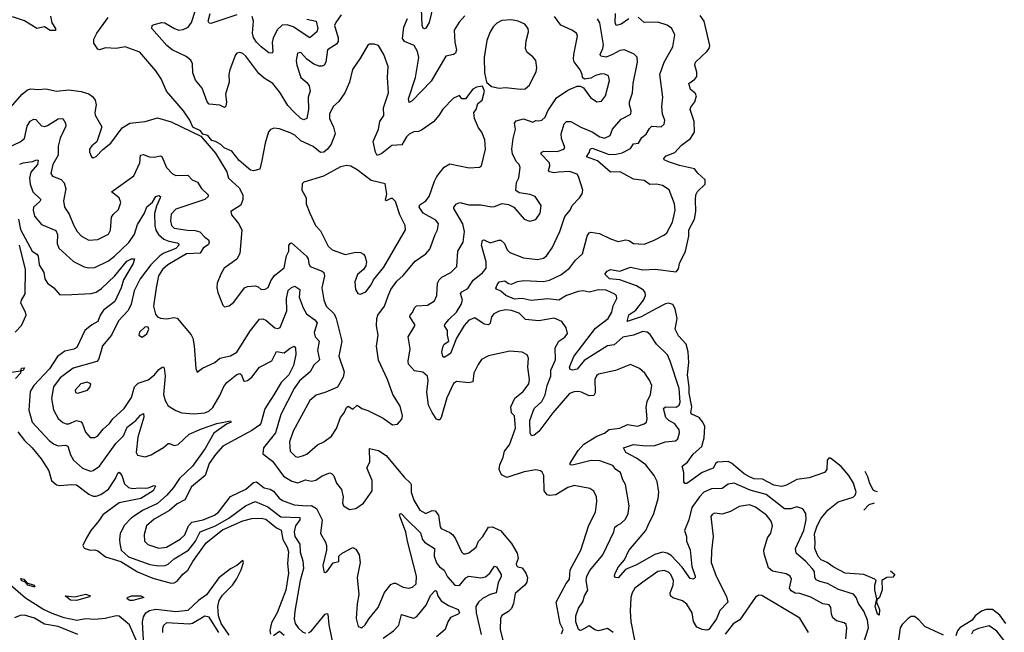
# Model space of a CAD drawing. Extents: x 1771496 to 1971148, y 471553 to 643630.
# Tile 601 of 656: x 1897163 to 1903614, y 607956 to 611974. Entities that reach past the tile are written whole.
import ezdxf

# ---------------------------------------------------------------- set-up
doc = ezdxf.new("R2010")
doc.units = 0

msp = doc.modelspace()

# ---------------------------------------------------------------- linework, layer by layer
at = {"layer": '0CON10XD'}
for points in [[(1899872.1, 612065), (1899846.3, 611955), (1899825, 611918.8), (1899815, 611913.8), (1899807.3, 611917.3), (1899799.5, 611935), (1899791, 612155)], [(1897365, 611996.2), (1897373.6, 611953.6), (1897397.5, 611915), (1897398.3, 611901.7), (1897363, 611903), (1897325, 611927.5), (1897275, 611916), (1897195, 611965.9), (1897115, 611993.3)], [(1898985, 609105.5), (1899015, 609112.9), (1899045, 609125.5), (1899114.8, 609185.2), (1899155.2, 609204.8), (1899206.5, 609243.5), (1899238, 609292), (1899264.5, 609365), (1899290, 609395), (1899305, 609430), (1899315, 609438.8), (1899345, 609420), (1899375, 609446.2), (1899404.4, 609424.4), (1899445, 609410.8), (1899545, 609361.4), (1899605, 609317.5), (1899638.3, 609321.7), (1899666.7, 609355), (1899672, 609375), (1899655, 609440), (1899607.5, 609515), (1899572.1, 609615), (1899515, 609741.2), (1899501.8, 609831.8), (1899511.8, 609905), (1899501.8, 609965), (1899503.6, 610015), (1899510.5, 610035), (1899554.2, 610095.8), (1899576.8, 610163.2), (1899595.5, 610205), (1899635, 610259.5), (1899675, 610295.8), (1899755, 610390.8), (1899825, 610437.5), (1899850.8, 610469.2), (1899884.6, 610565), (1899901.1, 610595), (1899907.5, 610635), (1899889.5, 610659.5), (1899806.4, 610705), (1899780.4, 610745), (1899785, 610758.6), (1899823.1, 610785), (1899846.9, 610813.1), (1899880, 610915), (1899896.5, 610945), (1899943.4, 611006.6), (1899982.3, 611027.7), (1900107.7, 611002.3), (1900175, 611006.2), (1900188, 611015), (1900214.1, 611125), (1900210.4, 611185), (1900191.8, 611235), (1900168.2, 611265), (1900141.9, 611325), (1900138.9, 611365), (1900154.7, 611385.3), (1900165, 611423.3), (1900193.6, 611445), (1900208.7, 611505), (1900195, 611538), (1900155, 611531.2), (1900132.8, 611517.2), (1900085, 611454), (1900060, 611455), (1900045, 611476.7), (1900005, 611459.2), (1899935, 611385.8), (1899910, 611345), (1899875.3, 611304.7), (1899795, 611248.6), (1899775, 611240), (1899745, 611237.5), (1899715, 611222.5), (1899696.9, 611205), (1899667.1, 611152.9), (1899600.8, 611149.2), (1899535, 611097.1), (1899505, 611084), (1899493.8, 611103.8), (1899478.5, 611175), (1899514.6, 611255), (1899521.8, 611305), (1899548.8, 611345), (1899546.5, 611395), (1899580, 611495), (1899572.9, 611595), (1899576.2, 611666.2), (1899549.5, 611745), (1899515, 611803.8), (1899485, 611813.8), (1899455, 611813.3), (1899445, 611806.7), (1899396.7, 611723.3), (1899342.6, 611647.4), (1899323.3, 611565), (1899292.5, 611495), (1899253.7, 611436.3), (1899216.2, 611403.8), (1899192.5, 611355), (1899192.2, 611325), (1899218.9, 611268.9), (1899229.3, 611225), (1899203.2, 611156.8), (1899180.4, 611125), (1899155, 611105.4), (1899135, 611102.5), (1899085, 611142.1), (1899005, 611178.2), (1898965, 611215.5), (1898935, 611232.5), (1898865, 611257.5), (1898828, 611262), (1898805.9, 611254.1), (1898792.7, 611237.3), (1898770.5, 611165), (1898750.6, 611050.6), (1898737.4, 610992.6), (1898695, 610982.2), (1898675, 610986.9), (1898600.9, 611050.9), (1898551.9, 611111.9), (1898503.6, 611133.6), (1898481.2, 611155), (1898446.7, 611175), (1898422.1, 611182.1), (1898395, 611214), (1898363, 611223), (1898347.5, 611245), (1898298, 611268), (1898278.6, 611315), (1898236.5, 611375), (1898125.6, 611505), (1898090.8, 611585), (1898055, 611637.5), (1897950, 611760), (1897855, 611796.4), (1897795, 611784.3), (1897725, 611788.1), (1897685, 611775.8), (1897675, 611780.8), (1897649.1, 611819.1), (1897648.6, 611845), (1897669.4, 611885), (1897741.7, 611988.3)], [(1899270.4, 612005), (1899233.5, 611955), (1899226.7, 611935), (1899250, 611855), (1899250.5, 611829.5), (1899237.8, 611812.2), (1899180, 611775), (1899169.6, 611695), (1899158.6, 611675), (1899145, 611668.5), (1899125, 611669.1), (1899091.2, 611681.2), (1899044.6, 611714.6), (1899005, 611759.4), (1898983.1, 611755), (1898974.5, 611705), (1898977.8, 611675), (1899005.8, 611595), (1899045, 611562.5), (1899060.6, 611540.6), (1899065.4, 611505.4), (1899054.1, 611465), (1899055.9, 611385), (1899044.6, 611325.4), (1899025, 611316.5), (1899005, 611324.6), (1898958.9, 611368.9), (1898920.7, 611410.7), (1898870.7, 611495), (1898821.5, 611555), (1898765, 611590.4), (1898730.2, 611620.2), (1898644.2, 611735), (1898625, 611751.4), (1898605, 611758.9), (1898586.7, 611755), (1898576.8, 611743.2), (1898539.4, 611645), (1898532.9, 611615), (1898536, 611565), (1898511.9, 611485), (1898518.1, 611435), (1898512.7, 611407.3), (1898505, 611398.8), (1898473.8, 611413.8), (1898405, 611419.1), (1898390.5, 611435), (1898357.8, 611525), (1898315, 611576.7), (1898296.7, 611625), (1898295.6, 611685), (1898285, 611707.5), (1898253, 611733), (1898161.9, 611775), (1898126.5, 611805), (1898029.2, 611915), (1898030, 611935), (1898045, 611942), (1898095, 611954.3), (1898115, 611953.3), (1898178.1, 611915), (1898205, 611906), (1898235, 611908.5), (1898266.5, 611923.5), (1898288.7, 611955), (1898314.6, 612035)], [(1898585, 612004.7), (1898415, 611949.4), (1898405, 611951.4), (1898398.8, 611965), (1898411.2, 612015)], [(1899045, 611976.6), (1899105, 611964.4), (1899115.6, 611915), (1899110.4, 611895), (1899065, 611853.6), (1898955, 611926.4), (1898915, 611940.4), (1898882.7, 611937.3), (1898851.1, 611908.9), (1898823.3, 611855), (1898817.5, 611825), (1898822, 611765), (1898816.7, 611755), (1898795, 611755.8), (1898745, 611796.7), (1898715.3, 611825.3), (1898695, 611856.2), (1898687.7, 611885), (1898694.1, 611965), (1898686.2, 611995)], [(1900080.4, 611999.6), (1900041.7, 611958.3), (1900010, 611905), (1900014.2, 611825.8), (1900025.5, 611775), (1900019.2, 611755), (1900005, 611745.6), (1899955, 611734.2), (1899860.1, 611569.9), (1899735, 611441.1), (1899715, 611430.8), (1899710, 611455), (1899755.4, 611595), (1899777.2, 611725), (1899768.9, 611765), (1899746.9, 611805), (1899685, 611830.7), (1899671, 611851), (1899679.2, 611925), (1899705, 611980.8)], [(1900713.1, 607946.9), (1900724.5, 607975), (1900703.2, 608015), (1900678.2, 608155), (1900742.8, 608277.2), (1900765.3, 608305), (1900770.8, 608365), (1900840, 608495), (1900891.9, 608658.1), (1900935.6, 608745), (1900944.5, 608815), (1900942.5, 608845), (1900925, 608880.8), (1900899.1, 608899.1), (1900795, 608918.8), (1900755, 608906.5), (1900675, 608857.8), (1900635, 608853.3), (1900618.8, 608858.8), (1900600, 608885), (1900597.5, 608985), (1900586.8, 609006.8), (1900575, 609016.2), (1900545, 609022), (1900468.1, 609008.1), (1900355, 608972.5), (1900319.8, 608989.8), (1900305.4, 609025), (1900308.8, 609055), (1900330.7, 609105), (1900338.8, 609145), (1900372.7, 609185), (1900411.2, 609295), (1900405.5, 609375), (1900384.6, 609395), (1900381.5, 609435), (1900407.4, 609492.6), (1900462.9, 609535), (1900500, 609585), (1900502.7, 609615), (1900491.9, 609695), (1900495.7, 609755), (1900488, 609775), (1900454.3, 609794.3), (1900375, 609800.5), (1900235, 609768.9), (1900189.2, 609745), (1900167.8, 609712.2), (1900138.5, 609655), (1900131.2, 609598.8), (1900105, 609591.9), (1900025, 609600), (1900005, 609588.1), (1899962, 609495), (1899924.3, 609365), (1899915, 609350), (1899905, 609348.6), (1899894.3, 609355), (1899865, 609397.5), (1899841.1, 609445), (1899831.5, 609531.5), (1899838.5, 609608.5), (1899834.5, 609635), (1899805, 609662.2), (1899750, 609670), (1899711.2, 609715), (1899707.9, 609735), (1899720.9, 609815), (1899708.1, 609895), (1899752.5, 609965), (1899752.5, 609975), (1899718.9, 610025), (1899721.4, 610035), (1899736.6, 610053.4), (1899750, 610085), (1899763.4, 610096.6), (1899835, 610102.5), (1899880.3, 610129.7), (1899895.4, 610164.6), (1899900.4, 610245), (1899911.5, 610268.5), (1899928.6, 610285), (1899988, 610315), (1900026.9, 610355), (1900033.6, 610455), (1900067.9, 610515), (1900076.4, 610585), (1900067.5, 610635), (1900007.1, 610735), (1900008, 610745), (1900025, 610766.2), (1900046, 610774), (1900105, 610760), (1900185, 610758.9), (1900255, 610746.9), (1900275, 610748.6), (1900325, 610767.5), (1900365, 610762), (1900400, 610745), (1900468, 610665), (1900505, 610653.1), (1900545, 610663.3), (1900573.5, 610705), (1900578.9, 610755), (1900541.2, 610815), (1900508.3, 610828.3), (1900435, 610838), (1900413.1, 610853.1), (1900417.3, 610905), (1900433, 610937), (1900441.9, 611005), (1900435, 611023.8), (1900415, 611043.8), (1900391.3, 611095), (1900388.2, 611125), (1900396.1, 611195), (1900411.1, 611255), (1900404.2, 611295), (1900415, 611310.8), (1900465, 611323.6), (1900525, 611302), (1900545, 611313.3), (1900565, 611310), (1900584.2, 611315.8), (1900605, 611334), (1900623, 611377), (1900679.3, 611460.7), (1900755, 611511.5), (1900815, 611538.6), (1900835, 611538), (1900857.8, 611527.8), (1900903.3, 611463.3), (1900945, 611434.3), (1900975, 611439.4), (1901001.2, 611475), (1901027.5, 611575), (1901020, 611605), (1900996.7, 611616.7), (1900975, 611617.9), (1900935, 611607.5), (1900905, 611590), (1900864.2, 611584.2), (1900851.2, 611595), (1900849.2, 611615), (1900835, 611645.8), (1900796.5, 611696.5), (1900791.1, 611715), (1900793.3, 611745), (1900818, 611865), (1900811.2, 611885), (1900780, 611905), (1900708.5, 611938.5), (1900667.1, 611995)], [(1900822, 610192), (1900745, 610164.7), (1900694.8, 610135.2), (1900623, 610143), (1900515, 610131.8), (1900455, 610145.7), (1900405, 610140.8), (1900348.1, 610165), (1900315, 610194.3), (1900287, 610207), (1900283.3, 610213.3), (1900290.5, 610235), (1900303.8, 610255), (1900341.4, 610261.4), (1900365, 610244.5), (1900385, 610240), (1900425, 610256.2), (1900466.7, 610263.3), (1900595, 610257.8), (1900635, 610265.8), (1900709.1, 610300.9), (1900764.7, 610345.3), (1900805, 610397.1), (1900851.4, 610438.6), (1900881.5, 610555), (1900894.7, 610575.3), (1900905, 610580.5), (1900961.7, 610571.7), (1901035, 610536.4), (1901085, 610520), (1901135, 610529.2), (1901153.4, 610526.6), (1901185, 610506.2), (1901255, 610502.5), (1901315.4, 610524.6), (1901388.2, 610561.8), (1901402.9, 610575), (1901440, 610645), (1901458.8, 610725), (1901453.6, 610765), (1901418.9, 610858.9), (1901375, 610885.7), (1901334.6, 610894.6), (1901292.7, 610892.7), (1901255, 610919.1), (1901185, 610927.9), (1901097.5, 610975), (1901035, 610974.7), (1900948.5, 611048.5), (1900876, 611075), (1900896.2, 611105), (1900901.4, 611125), (1900915, 611130.4), (1901025, 611090), (1901071.3, 611091.3), (1901109.6, 611100.4), (1901165, 611128.2), (1901185, 611159.5), (1901216.5, 611163.5), (1901238.7, 611201.3), (1901266.7, 611223.3), (1901289, 611261), (1901305, 611275.5), (1901365, 611271.4), (1901385, 611287.5), (1901389.4, 611315), (1901374.6, 611354.6), (1901370.4, 611405), (1901377.3, 611465), (1901357.5, 611615), (1901386.5, 611695), (1901442.2, 611795), (1901455.6, 611875), (1901435.7, 611915), (1901405, 611936.9), (1901345, 611958.2), (1901255.3, 611955.3), (1901215, 611989.5)], [(1902869.7, 608359.9), (1902896, 608335), (1902885, 608318.6), (1902845, 608315.6), (1902811.2, 608295), (1902814.6, 608235.4), (1902796.7, 608185), (1902780, 608170), (1902777.5, 608155), (1902797.5, 608105), (1902795, 608068.8), (1902783.8, 608075), (1902767.8, 608125), (1902780, 608175), (1902765.4, 608235.4), (1902765.4, 608264.6), (1902774, 608295), (1902765.8, 608305), (1902695, 608336.2), (1902572.5, 608345), (1902493.8, 608385), (1902454.2, 608415), (1902415, 608432), (1902395, 608453.3), (1902372.7, 608505), (1902374, 608545), (1902371.7, 608601.7), (1902388.2, 608655), (1902415, 608704.3), (1902459.6, 608760.4), (1902525, 608811.7), (1902625, 608842.1), (1902637.9, 608855), (1902644.1, 608875), (1902627.3, 608935), (1902595, 608983.8), (1902545, 609043.8), (1902475, 609097.5), (1902465, 609097.5), (1902453.3, 609085), (1902452, 609025), (1902436.2, 609005), (1902335, 608970), (1902255, 608957.9), (1902187.9, 608922.1), (1902155, 608912.7), (1902105, 608921.3), (1902029.6, 608959.6), (1901975, 608962.4), (1901945.5, 608975), (1901910.3, 608995), (1901827.1, 609065), (1901805, 609076.4), (1901735, 609072.2), (1901724.7, 609065.2), (1901706.9, 609033.1), (1901635, 609004.7), (1901535, 608931.9), (1901521.9, 608931.9), (1901513.6, 608943.6), (1901514.6, 609004.6), (1901502.9, 609045), (1901538.7, 609071.3), (1901575.3, 609125), (1901633.2, 609175), (1901647.3, 609232.7), (1901651.1, 609305), (1901638.2, 609335), (1901615, 609364.7), (1901566, 609386), (1901560, 609395), (1901565.9, 609435), (1901549.1, 609525), (1901550.2, 609565), (1901537.5, 609645), (1901546.5, 609725), (1901543.4, 609795), (1901529.4, 609845), (1901480.7, 609900.7), (1901458.2, 609945), (1901470.8, 610015), (1901458.5, 610078.5), (1901441.9, 610105), (1901415, 610113.9), (1901395, 610110.9), (1901332, 610078), (1901235, 610024.7), (1901143.8, 609995), (1901155, 610039.1), (1901200.8, 610069.2), (1901249.7, 610135), (1901263.3, 610165), (1901260.9, 610185), (1901249.4, 610199.4), (1901205, 610229.3), (1901095, 610268.6), (1901028, 610275), (1900996.7, 610305), (1901012.5, 610325), (1901033.5, 610336.5), (1901095, 610325.4), (1901165, 610351.8), (1901246.1, 610333.9), (1901326.7, 610336.7), (1901465, 610320), (1901479.5, 610340.5), (1901486.9, 610375), (1901525.9, 610455), (1901548.3, 610555), (1901547.4, 610595), (1901584.2, 610665), (1901594.1, 610715.9), (1901590, 610795), (1901594, 610825), (1901603.9, 610846.1), (1901655, 610894.3), (1901655, 610923.8), (1901606.8, 610966.8), (1901585, 610996.2), (1901486.8, 611016.8), (1901415, 611041.9), (1901386.7, 611055), (1901383.9, 611063.9), (1901399.2, 611080.9), (1901455, 611102.8), (1901499.2, 611150.8), (1901559.1, 611195), (1901584.6, 611235), (1901582.2, 611305), (1901555.4, 611385), (1901560.1, 611399.9), (1901587.5, 611435), (1901596.9, 611475), (1901587.1, 611495), (1901557.5, 611515), (1901547.5, 611555), (1901586.8, 611583.2), (1901599.2, 611600.8), (1901600.2, 611630.2), (1901586, 611675), (1901590, 611695), (1901665.6, 611764.4), (1901680, 611785), (1901684.7, 611805), (1901648.2, 611965), (1901621.3, 612001.3)], [(1901155, 611979.4), (1901105, 611944.7), (1901072, 611935), (1901064.7, 611954.7), (1901067.2, 612015)], [(1901259.5, 609655), (1901225, 609686.7), (1901165, 609711.9), (1901067, 609673), (1900955, 609649.4), (1900941.7, 609638.3), (1900930.5, 609615), (1900933.8, 609526.2), (1900925, 609508.6), (1900895, 609506.4), (1900845, 609531.8), (1900825, 609535.3), (1900795, 609533.8), (1900765, 609522.7), (1900657.2, 609395), (1900565, 609272.2), (1900535, 609248.6), (1900515.8, 609245.8), (1900506.9, 609265), (1900505.5, 609345), (1900533.6, 609425), (1900585, 609470.7), (1900605.4, 609514.6), (1900619.4, 609575), (1900643.4, 609635), (1900643.8, 609675), (1900673.8, 609743.8), (1900670.8, 609820.8), (1900694.5, 609865), (1900735, 609891.9), (1900752.2, 609915), (1900743.1, 609953.1), (1900715.5, 609995.5), (1900665, 610015.5), (1900565, 609999.4), (1900478.2, 610008.2), (1900435, 610048.2), (1900385, 610067.3), (1900348.8, 610071.2), (1900305, 610061.6), (1900268.9, 610045), (1900255.3, 610024.7), (1900246.2, 609983.8), (1900235, 609973.6), (1900206.6, 609976.6), (1900145, 610018.7), (1900105, 610004.2), (1900075, 609967.5), (1900024.4, 609885), (1899986.4, 609783.6), (1899945, 609759.4), (1899935, 609764), (1899929.6, 609795), (1899938.3, 609831.7), (1899945, 609846.9), (1899974.4, 609865.6), (1899965.3, 609905), (1899965.7, 609935.7), (1899947.3, 609965), (1899949.2, 609975), (1899975, 610007.9), (1900025.5, 610055), (1900054.7, 610105), (1900064, 610135), (1900052, 610178), (1900060.9, 610189.1), (1900099.2, 610210.8), (1900135, 610265.4), (1900196.3, 610313.6), (1900219.1, 610345), (1900220.4, 610385), (1900188.2, 610495), (1900195, 610527.5), (1900205, 610529.2), (1900245, 610510), (1900301.9, 610528.1), (1900315, 610527.1), (1900339.2, 610505), (1900356.5, 610465), (1900375, 610446.4), (1900465, 610412.9), (1900555, 610401.1), (1900595, 610409.4), (1900615.5, 610424.5), (1900651.4, 610478.6), (1900701.2, 610585), (1900735, 610682), (1900769.1, 610725), (1900783.3, 610755), (1900831.4, 610805), (1900847.6, 610832.4), (1900852.9, 610855), (1900825.3, 610945.3), (1900815, 610960), (1900765, 610977.6), (1900694.1, 610974.1), (1900665, 610968.6), (1900635.4, 610975.4), (1900628.9, 610985), (1900637.5, 611015), (1900633.6, 611035), (1900577.9, 611095), (1900583.1, 611105), (1900598.3, 611111.8), (1900685, 611110), (1900728.6, 611125), (1900735.7, 611135), (1900713.8, 611195), (1900711.3, 611225), (1900730.3, 611289.7), (1900745, 611306.7), (1900775, 611305.6), (1900839.2, 611269.3), (1900915, 611237.9), (1900965, 611204.7), (1900995, 611197.1), (1901031.4, 611215), (1901046.5, 611255), (1901105, 611320.6), (1901167.1, 611355), (1901169.4, 611375), (1901158.1, 611415), (1901158.9, 611435), (1901177.8, 611495), (1901182.1, 611555), (1901210.8, 611695), (1901208.9, 611728.9), (1901188.3, 611748.3), (1901125, 611775.6), (1901095, 611770.9), (1901047.5, 611745), (1901005, 611728.6), (1900970.6, 611735), (1900966.4, 611745), (1900984.8, 611785.2), (1900988.3, 611808.3), (1900964, 611954), (1900948.8, 611978.8)], [(1900445, 611517.3), (1900475, 611521.1), (1900504.2, 611545), (1900546, 611634), (1900551.3, 611658.7), (1900544.2, 611705), (1900525, 611730), (1900488.9, 611758.9), (1900476.5, 611785), (1900481.1, 611835), (1900497.5, 611895), (1900495, 611916.2), (1900473.4, 611943.4), (1900428, 611965), (1900385, 611971.9), (1900322, 611968), (1900289.9, 611950.1), (1900265, 611926.5), (1900244.7, 611895), (1900223, 611837), (1900205.3, 611725), (1900208.9, 611625), (1900222.5, 611565), (1900254.7, 611534.7), (1900305, 611524.2), (1900345, 611529.4), (1900445, 611517.3)], [(1897085, 611378.8), (1897179.1, 611485), (1897215, 611513.1), (1897235, 611521.1), (1897285, 611515.5), (1897335, 611520.5), (1897405, 611505.6), (1897485, 611512.7), (1897565, 611501.8), (1897615, 611486.7), (1897639.2, 611469.2), (1897656.9, 611445), (1897663.3, 611415), (1897654.5, 611365), (1897658, 611348), (1897700.5, 611270.5), (1897668.3, 611171.7), (1897635, 611146.7), (1897620, 611125), (1897620, 611105), (1897633.3, 611075), (1897645, 611068.8), (1897665, 611076.7), (1897707, 611123), (1897761.2, 611165), (1897834.3, 611265), (1897885.5, 611294.5), (1897985, 611306.9), (1898065, 611330.8), (1898155, 611304.3), (1898349.3, 611209.3), (1898445, 611097.5), (1898521.2, 610975), (1898531.4, 610935), (1898602, 610872), (1898625.4, 610825.4), (1898625.7, 610795), (1898612.5, 610757.5), (1898546.7, 610715), (1898550, 610695), (1898596.9, 610636.9), (1898618.1, 610595), (1898605, 610440), (1898585, 610404.3), (1898503.6, 610345), (1898480, 610305), (1898455.8, 610245), (1898454.2, 610215), (1898461.4, 610185), (1898495, 610102.5), (1898505, 610090), (1898535, 610096.2), (1898565, 610122), (1898635.5, 610214.5), (1898655, 610223.1), (1898705, 610228.6), (1898725, 610221.9), (1898745, 610204.6), (1898772.4, 610207.6), (1898792, 610218), (1898808.7, 610261.3), (1898833, 610297), (1898895, 610347.1), (1898912, 610425), (1898925.4, 610455), (1898927, 610493), (1898934.1, 610505.9), (1898945, 610511.2), (1899043.2, 610423.2), (1899053.6, 610405), (1899056.4, 610375), (1899065.7, 610355), (1899144.7, 610324.7), (1899156.4, 610315), (1899159.1, 610295), (1899143.6, 610215), (1899155, 610137.5), (1899171.8, 610095), (1899222.5, 610045), (1899236.8, 610015), (1899272.9, 609865), (1899255, 609767.5), (1899289.2, 609665), (1899281.5, 609628.5), (1899246.4, 609563.6), (1899169.6, 609530.4), (1899105, 609510.4), (1899064.3, 609475.7), (1898955, 609276), (1898931.8, 609205), (1898935.5, 609145), (1898969.5, 609109.5), (1898985, 609105.5)], [(1897087.5, 611135), (1897165, 611172.2), (1897194.6, 611195.4), (1897212, 611275), (1897232.3, 611307.7), (1897255, 611322.2), (1897269.4, 611319.4), (1897305, 611277.5), (1897325, 611272.9), (1897345, 611278.8), (1897415, 611322.9), (1897445.4, 611325.4), (1897462.9, 611295), (1897465.6, 611275), (1897427.7, 611197.7), (1897414.1, 611145), (1897415.4, 611085), (1897379.3, 611025), (1897366.7, 610965), (1897377.4, 610947.4), (1897434.7, 610924.7), (1897455, 610904.3), (1897464.7, 610865), (1897449.5, 610785), (1897456.7, 610745), (1897488.1, 610698.1), (1897515, 610627.5), (1897538.5, 610585), (1897566.9, 610555), (1897615, 610527.1), (1897675, 610531.5), (1897745, 610566.2), (1897757.4, 610592.6), (1897765, 610678.8), (1897774.6, 610695.4), (1897811.1, 610728.9), (1897826.7, 610775), (1897815, 610806), (1897763.8, 610845), (1897911.3, 610948.7), (1897949.3, 611035), (1897955.3, 611084.7), (1897975, 611090), (1898011.2, 611075), (1898045, 611072.5), (1898085, 611081.9), (1898095, 611077.5), (1898125, 611004), (1898165, 610962.5), (1898185, 610951.4), (1898265, 610953.1), (1898293.9, 610923.9), (1898327.9, 610907.9), (1898355, 610866.7), (1898396.9, 610825), (1898398.9, 610815), (1898375, 610793.5), (1898185, 610730.9), (1898155, 610697.5), (1898150.5, 610655), (1898157.1, 610625), (1898175, 610607.5), (1898263, 610593), (1898312.3, 610592.3), (1898342.3, 610582.3), (1898375, 610547.1), (1898400.1, 610530.1), (1898404.7, 610515), (1898400.3, 610499.7), (1898365, 610474.5), (1898345, 610442.9), (1898255, 610437.2), (1898132.9, 610365), (1898099.2, 610335), (1898073.1, 610295), (1898057.1, 610215), (1898039.5, 610095), (1898053.1, 610043.1), (1898065.9, 610025.9), (1898086, 610016), (1898125, 610011.2), (1898175, 610021.2), (1898195, 610016.2), (1898286.8, 609906.8), (1898296.9, 609885), (1898305.3, 609835.3), (1898316.4, 609686.4), (1898325, 609662.5), (1898361.7, 609688.3), (1898440.8, 609725), (1898475, 609753.3), (1898545, 609769.6), (1898585, 609793.8), (1898675, 609935.8), (1898735, 610010), (1898755, 610011.8), (1898775, 610003.6), (1898835, 609953.5), (1898855, 609948.1), (1898870, 609955), (1898913.6, 610065), (1898910.8, 610145), (1898922.5, 610197.5), (1898945, 610218.5), (1898965, 610227.1), (1898998.9, 610205), (1898993.7, 610153.6), (1899020.3, 610085), (1899043.2, 610045), (1899097.3, 610005), (1899112.5, 609985), (1899091.7, 609921.7), (1899100, 609895), (1899125.5, 609865), (1899114.4, 609805), (1899127.3, 609742.7), (1899091.3, 609708.7), (1899067.3, 609665), (1898996.1, 609605), (1898961.1, 609555), (1898873.2, 609385), (1898838.6, 609265), (1898761.4, 609165), (1898756.2, 609126.2), (1898818.9, 609078.9), (1898890.8, 608980.9), (1898946.9, 608946.9), (1898985, 608936.4), (1899035, 608955.5), (1899075, 608947.8), (1899104, 608955), (1899145, 608983.3), (1899195, 609002), (1899205, 608998), (1899221.7, 608981.7), (1899238.6, 608935), (1899272.1, 608892.1), (1899282.2, 608845), (1899277.5, 608805), (1899285, 608786), (1899325, 608762.5), (1899365, 608767.5), (1899416.6, 608803.4), (1899472.5, 608885), (1899471.4, 608951.4), (1899437.1, 609035), (1899457, 609073), (1899455, 609162.5), (1899515, 609149.5), (1899564.7, 609114.7), (1899682.8, 608972.8), (1899723.5, 608935), (1899728.5, 608925), (1899728.4, 608875), (1899745, 608822.5), (1899785, 608757.5), (1899825, 608736.2), (1899865, 608756), (1899885, 608753.9), (1899906.2, 608725), (1899917.3, 608647.3), (1899925, 608638.1), (1899980.6, 608610.6)], [(1897162.9, 611027.1), (1897185, 611035.9), (1897247.4, 611042.6), (1897275, 611054.4), (1897285, 611051.2), (1897280.3, 611025), (1897236.6, 610973.4), (1897227.3, 610935), (1897231.6, 610895), (1897248, 610845), (1897300.5, 610795), (1897295, 610781.1), (1897254.5, 610745), (1897250.5, 610725), (1897258.9, 610685), (1897305, 610629.5), (1897400.4, 610590.4), (1897410, 610565), (1897408.2, 610505), (1897419.4, 610475), (1897515, 610387.8), (1897585, 610351.9), (1897615.5, 610345.5), (1897655, 610349.5), (1897745, 610392.9), (1897785, 610422.9), (1897877.2, 610512.8), (1897915, 610567.5), (1897935, 610630.8), (1897981.3, 610705), (1897995, 610747.1), (1898032.2, 610777.8), (1898055, 610813.1), (1898075, 610821.4), (1898085.7, 610815), (1898084.4, 610805), (1898059.4, 610750.6), (1898046.5, 610703.5), (1898047.8, 610625), (1898054.4, 610594.4), (1898071.8, 610565), (1898107.3, 610535), (1898141, 610521), (1898195, 610511.3), (1898203.5, 610505), (1898204.8, 610495), (1898185, 610473), (1898107.4, 610442.6), (1898082, 610425), (1898023.1, 610366.9), (1897952.5, 610275), (1897913.6, 610196.4), (1897892.6, 610107.4), (1897873.3, 610066.7), (1897811.4, 609998.6), (1897765.3, 609904.7), (1897705.9, 609834.1), (1897689.5, 609779.5), (1897680.4, 609745), (1897667.5, 609732.5), (1897512.5, 609687.5), (1897428.5, 609625), (1897384.7, 609565), (1897370.8, 609489.2), (1897384.1, 609415), (1897415, 609358.5), (1897445, 609332.9), (1897467.5, 609322.5), (1897485, 609322.5), (1897535, 609344.6), (1897565, 609335.6), (1897575, 609323.8), (1897595, 609268), (1897625, 609234.3), (1897655, 609234.4), (1897675, 609245.6), (1897710.5, 609289.5), (1897751.5, 609325), (1897773.4, 609356.6), (1897847.8, 609425), (1897895, 609495.8), (1897914.5, 609565), (1897938.9, 609591.1), (1898005, 609612.4), (1898046.9, 609645), (1898075, 609680.4), (1898095.8, 609695.8), (1898105, 609698), (1898109.4, 609689.4), (1898115.3, 609635.3), (1898106.1, 609516.1), (1898116.3, 609476.3), (1898135, 609441.2), (1898185, 609410.8), (1898225, 609395.6), (1898305, 609390), (1898375, 609396.2), (1898402.9, 609407.1), (1898428.8, 609431.2), (1898475, 609509.2), (1898500.9, 609569.1), (1898520.9, 609595), (1898585, 609647.5), (1898605, 609654.2), (1898615.8, 609645), (1898628.6, 609608.6), (1898635, 609604.2), (1898655, 609608.1), (1898685, 609629.5), (1898735, 609694.4), (1898815, 609735.5), (1898845, 609797.5), (1898895, 609788.5), (1898935, 609820.4), (1898962, 609832), (1898969.5, 609819.5), (1898971.4, 609778.6), (1898957.6, 609705), (1898926.1, 609643.9), (1898876.2, 609595), (1898827.2, 609512.8), (1898768.3, 609421.7), (1898743.3, 609326.7), (1898734.7, 609315.3), (1898685, 609279.1), (1898495, 609176.5), (1898445, 609121.5), (1898405, 609062.9), (1898377.9, 608985), (1898289.7, 608910.3), (1898244.8, 608825.2), (1898195, 608799.2), (1898145, 608754.2), (1898045, 608698.1), (1897994.7, 608655), (1897978, 608598), (1897981.1, 608555), (1898003, 608533), (1898075, 608509.1), (1898125, 608515.3), (1898215, 608567.6), (1898245, 608595.3), (1898269.7, 608655), (1898291.2, 608678.8), (1898365, 608693.2), (1898440.4, 608725), (1898466.6, 608745), (1898545, 608847.1), (1898644.4, 608895.6), (1898695, 608939.2), (1898715, 608943.3), (1898764.8, 608904.8), (1898805, 608894.6), (1898825, 608882.8), (1898864, 608835), (1898885, 608820), (1898961.2, 608791.2), (1899045, 608784.7), (1899075, 608788.4), (1899107.5, 608767.5), (1899144.4, 608695), (1899133.3, 608605), (1899167.2, 608547.2), (1899173.3, 608525), (1899173.3, 608495), (1899148.6, 608395), (1899156.2, 608355), (1899165, 608349.2), (1899175, 608351.9), (1899217.8, 608412.2), (1899255, 608420), (1899254.2, 608455), (1899275.4, 608474.6), (1899345, 608512.5), (1899365, 608502), (1899387.5, 608465), (1899393.3, 608415), (1899373.1, 608315), (1899385.4, 608205), (1899373.6, 608143.6), (1899367, 608047), (1899381.2, 607995), (1899405, 607986.2), (1899425.8, 608005), (1899452.3, 608047.7), (1899511.5, 608118.5), (1899553.2, 608216.8), (1899595, 608269.5), (1899615, 608279.5), (1899625, 608278.2), (1899675, 608251.8), (1899713.6, 608246.4), (1899737.3, 608252.7), (1899760.4, 608275), (1899762.8, 608325), (1899703.2, 608555), (1899694.1, 608614.1), (1899650.5, 608725), (1899655, 608735.6), (1899665, 608734), (1899695, 608700)], [(1899395, 610172.9), (1899430.2, 610189.8), (1899465, 610234.3), (1899481.4, 610268.6), (1899549.3, 610350.7), (1899691.4, 610595), (1899688.6, 610625), (1899653.5, 610695), (1899625, 610780.8), (1899605, 610800.6), (1899595, 610801.9), (1899565, 610786.2), (1899560.3, 610790.3), (1899568.3, 610831.7), (1899557, 610897), (1899465, 610920), (1899375, 610989.2), (1899333.2, 611013.2), (1899305, 611017.8), (1899265, 611008.5), (1899152.9, 610947.1), (1899025, 610909.2), (1899012.9, 610897.1), (1899012, 610855), (1899040.8, 610805), (1899040.6, 610765), (1899064.4, 610705), (1899102.2, 610625), (1899135, 610590), (1899185, 610488.8), (1899210, 610465), (1899295, 610434.7), (1899365, 610448.9), (1899395, 610446.5), (1899415, 610436.9), (1899423.6, 610425), (1899435.3, 610385), (1899430.6, 610359.4), (1899415.4, 610335), (1899377.3, 610302.7), (1899359.6, 610255), (1899363.3, 610203.3), (1899377.9, 610177.9), (1899395, 610172.9)], [(1897155.4, 610665.4), (1897168, 610598), (1897245, 610455.8), (1897275, 610435.7), (1897283.3, 610423.3), (1897290, 610365), (1897321.2, 610315), (1897328.5, 610275), (1897344.5, 610245), (1897385.6, 610215), (1897425, 610168.8), (1897505, 610171.5), (1897631.9, 610178.1), (1897665, 610187.5), (1897698.8, 610211.2), (1897785.5, 610294.5), (1897865, 610389.3), (1897895, 610405.4), (1897915, 610405.7), (1897905.8, 610375), (1897842.3, 610267.7), (1897827.1, 610215), (1897785.3, 610125), (1897711.1, 610068.9), (1897690, 610035), (1897675, 609994.6), (1897635, 609971.8), (1897590.8, 609935), (1897537.1, 609822.9), (1897517.6, 609812.4), (1897459.2, 609800.8), (1897411.5, 609765), (1897358.8, 609685), (1897255.4, 609575), (1897231.6, 609535), (1897222.3, 609412.3), (1897245.2, 609335.2), (1897355.4, 609215), (1897385, 609191.2), (1897415, 609179.6), (1897463.4, 609183.4), (1897477.6, 609177.6), (1897495, 609120), (1897515.4, 609085), (1897575, 609033.1), (1897626.2, 609013.8), (1897645, 609018.5), (1897685.5, 609045), (1897792, 609195), (1897843.2, 609245), (1897867.5, 609302.5), (1897924, 609345), (1897955, 609380), (1897975, 609391.2), (1897976.4, 609366.4), (1897937.9, 609235), (1897925.5, 609135), (1897935, 609118.6), (1897985, 609107.1), (1898025, 609120), (1898052.7, 609137.3), (1898105, 609167.5), (1898135, 609193.5), (1898145, 609195.5), (1898175, 609180.9), (1898202, 609188), (1898273.4, 609256.6), (1898355, 609291.6), (1898454.2, 609325), (1898545, 609343.3), (1898549.2, 609335), (1898518.5, 609321.5), (1898435, 609261.3), (1898377.9, 609162.1), (1898295.7, 609045), (1898210.8, 608965), (1898171.8, 608905), (1898126.6, 608855), (1898065, 608800.7), (1897972.9, 608757.1), (1897895, 608706.9), (1897850.4, 608659.6), (1897822.1, 608605), (1897816.1, 608565), (1897818.8, 608538.8)], [(1897134.3, 609925), (1897175, 609968.6), (1897204.6, 610035), (1897202, 610055), (1897171.4, 610115), (1897175.6, 610134.4), (1897199.3, 610175), (1897201.1, 610335), (1897161.4, 610495)], [(1902669.1, 607815), (1902724.7, 607985), (1902718.5, 608035), (1902694.1, 608094.1), (1902658.8, 608145), (1902644.4, 608185), (1902625.8, 608205.7), (1902528.1, 608238.1), (1902456.2, 608276.2), (1902405, 608288.6), (1902381, 608301), (1902372.5, 608315), (1902370, 608355), (1902356.5, 608375), (1902315, 608421.2), (1902249.6, 608475), (1902245.3, 608505), (1902301.4, 608625), (1902315.9, 608695), (1902314.5, 608735), (1902295, 608767.1), (1902255, 608778.9), (1902215, 608765.4), (1902175, 608766.2), (1902055, 608859.3), (1901948.9, 608888.9), (1901845, 608933.6), (1901805, 608928.8), (1901765, 608900.3), (1901695, 608896.6), (1901645.2, 608874.8), (1901617.2, 608845), (1901567.6, 608775), (1901547.8, 608695), (1901518.2, 608625), (1901531.4, 608585), (1901531.6, 608555), (1901555, 608496.2), (1901567.9, 608387.9), (1901587.8, 608325), (1901588.6, 608315), (1901578.8, 608305), (1901555, 608308.9), (1901504, 608384), (1901430.6, 608460.6), (1901405, 608475.4), (1901375, 608480.8), (1901325, 608467.1), (1901205, 608398.4), (1901131.5, 608368.5), (1901085, 608314.4), (1901066, 608316), (1901061.2, 608325), (1901064.3, 608345), (1901085.7, 608385), (1901125, 608431.4), (1901155, 608492.5), (1901265, 608624.4), (1901280.3, 608659.7), (1901317.2, 608735), (1901346.6, 608833.4), (1901350, 608875), (1901339.4, 608945), (1901319.1, 608985), (1901266.5, 609055), (1901205, 609098.2), (1901135, 609134.5), (1901120, 609165), (1901185, 609188.9), (1901265, 609179), (1901325, 609180.9), (1901393.7, 609206.3), (1901458.9, 609211.1), (1901474.3, 609225), (1901486.5, 609265), (1901483.3, 609285), (1901455, 609322.7), (1901415.4, 609345), (1901396, 609365), (1901380.4, 609425), (1901395, 609435.2), (1901465, 609433.2), (1901483.8, 609445), (1901490, 609465), (1901483.1, 609555), (1901424.1, 609734.1), (1901408.5, 609775), (1901335.6, 609845), (1901295, 609910), (1901275, 609925.6), (1901245, 609928.5), (1901185, 609905.8), (1901115, 609891.3), (1901058.3, 609841.7), (1901015, 609834.8), (1900861.2, 609738.8), (1900815, 609681.9), (1900785, 609674.4), (1900769.2, 609679.2), (1900764.6, 609695), (1900793.6, 609765), (1900935, 609951.5), (1901018.9, 610015), (1901041.9, 610055), (1901051.7, 610098.3), (1901075.7, 610145), (1901072.4, 610162.4), (1901062.8, 610172.8), (1901005, 610200), (1900955, 610202), (1900895, 610187.3), (1900855, 610195.5), (1900822, 610192)], [(1897965, 609891.2), (1897995, 609913.3), (1898008.8, 609945), (1898005, 609957.5), (1897985, 609958.8), (1897948.8, 609925), (1897943.8, 609905), (1897965, 609891.2)], [(1897045, 609653.7), (1897170, 609670), (1897175, 609688.8), (1897195, 609690), (1897186.4, 609673.6), (1897170, 609670), (1897167.5, 609655), (1897135, 609620)], [(1897545, 609524.4), (1897608, 609545), (1897624, 609565), (1897628.8, 609585), (1897605.6, 609595.6), (1897564.3, 609585), (1897525.8, 609545), (1897528, 609528), (1897545, 609524.4)], [(1901051.8, 607955), (1901015, 607980.6), (1900955, 607965.4), (1900932.4, 607972.4), (1900895, 607998.8), (1900845, 607970.7), (1900835, 607967.3), (1900824.3, 607974.3), (1900807.6, 608025), (1900807.1, 608065), (1900825.3, 608115), (1900853.4, 608156.6), (1900863.4, 608196.6), (1900886.4, 608233.6), (1900875.3, 608295), (1900878.8, 608325), (1900898.2, 608361.8), (1900983.1, 608465), (1901056.7, 608615), (1901062.7, 608645), (1901079.4, 608659.4), (1901100.9, 608669.1), (1901132.1, 608697.9), (1901149.4, 608735), (1901155.6, 608785), (1901132.9, 608925), (1901115, 608955.8), (1901098.6, 609005), (1901069.4, 609025), (1901049.7, 609049.7), (1900965, 609080.4), (1900907.7, 609082.3), (1900785, 609051.5), (1900770, 609055), (1900769.2, 609065), (1900821.5, 609148.5), (1900860.3, 609189.7), (1900945, 609242), (1900995, 609263.2), (1901025, 609286.4), (1901095, 609295.5), (1901145, 609319.6), (1901211.1, 609308.9), (1901255, 609323.1), (1901269.2, 609335), (1901274.5, 609355.5), (1901268, 609432), (1901275, 609469.2), (1901295.8, 609515), (1901303.8, 609573.8), (1901290.5, 609610.5), (1901259.5, 609655)], [(1897151.3, 609271.3), (1897193.6, 609213.6), (1897245.2, 609165.2), (1897303.5, 609095), (1897354.5, 609014.5), (1897371.1, 608951.1), (1897405, 608924), (1897425, 608918.6), (1897505, 608926.4), (1897535, 608922.9), (1897615, 608862.9), (1897645, 608848.5), (1897665, 608848.7), (1897695, 608860.8), (1897744.2, 608895.8), (1897790.9, 608965), (1897805, 609000), (1897815, 609007.5), (1897831.4, 608985), (1897849.5, 608929.5), (1897876.2, 608906.2), (1897905, 608898.9), (1897945, 608904.4), (1897985, 608901.1), (1898005, 608902.9), (1898045, 608920), (1898053.3, 608915), (1898037.5, 608885), (1897955.7, 608834.3), (1897814.3, 608805.7), (1897707, 608727)], [(1902701.6, 609013.1), (1902717.6, 608977.6), (1902730.2, 608935), (1902753.7, 608893.7), (1902765, 608883.5), (1902780.6, 608879.7)], [(1897818.8, 608538.8), (1897828.2, 608495), (1897875, 608451.3), (1898015, 608400.5), (1898075, 608392.1), (1898116, 608394), (1898135, 608403.3), (1898175, 608438.8), (1898268.6, 608495), (1898315, 608553.8), (1898345, 608616), (1898445, 608654.4), (1898533.6, 608705), (1898643.4, 608786.6), (1898705, 608814.2), (1898789.4, 608779.4), (1898873.5, 608713.5), (1898999, 608709), (1898999.5, 608695), (1898970.9, 608655), (1898960.3, 608615), (1898966.8, 608585), (1898998.8, 608535), (1899001.5, 608481.5), (1899018.2, 608425), (1899021.7, 608375), (1899001.4, 608295), (1898966.6, 608095), (1898962.2, 608045), (1898967.3, 608015), (1898987.5, 607985), (1899015, 607959.6), (1899035, 607951.8)], [(1902575, 607913.3), (1902582.1, 607985), (1902577.4, 608007.4), (1902565, 608018.8), (1902515, 608032.2), (1902491.2, 608051.2), (1902481.5, 608075), (1902478.6, 608118.6), (1902466.6, 608136.6), (1902425, 608143.6), (1902346.1, 608186.1), (1902275, 608210.5), (1902245, 608212.9), (1902217.5, 608227.5), (1902206.4, 608245), (1902220.5, 608305), (1902210.8, 608325), (1902185, 608338.8), (1902095, 608358.1), (1902070.2, 608380.2), (1902040.4, 608470.4), (1902039.6, 608495), (1902062.3, 608575), (1902084.6, 608605.4), (1902095.5, 608655), (1902086.9, 608685), (1902055.6, 608725.6), (1901985, 608775.9), (1901945, 608791.9), (1901877.7, 608782.3), (1901820.9, 608749.1), (1901765, 608731.9), (1901715, 608736.7), (1901700.7, 608729.3), (1901692.5, 608715), (1901707.3, 608585), (1901695, 608490), (1901693.8, 608415), (1901726.2, 608325), (1901795, 608190.8), (1901802.5, 608155), (1901750.7, 608099.3), (1901729.3, 608045), (1901679.1, 607975), (1901665, 607970.6), (1901635, 607975.8), (1901600.5, 607990.5), (1901577.1, 608027.1), (1901569.1, 608085), (1901535, 608140.6), (1901505, 608162.7), (1901443.2, 608183.2), (1901427.3, 608195), (1901425.3, 608215), (1901444.7, 608265), (1901446.8, 608295), (1901429.7, 608335), (1901415, 608351.1), (1901385, 608361.6), (1901345, 608355.4), (1901246.7, 608285), (1901193.6, 608245), (1901175.2, 608214.8), (1901167.2, 608185), (1901162.9, 608095), (1901167.3, 608027.3), (1901191.2, 607905)], [(1902761.5, 608802.6), (1902727.5, 608792.5), (1902694.2, 608756.8)], [(1897707, 608727), (1897682.4, 608687.6), (1897630, 608625), (1897600, 608575), (1897577.5, 608525), (1897585, 608508.8), (1897625, 608495.6), (1897655, 608497.1), (1897675, 608491.1), (1897725, 608451.4), (1897825, 608420.6), (1897935, 608352.6), (1898035, 608310.8), (1898155, 608278.6), (1898175, 608280.6), (1898195, 608291.6), (1898232.8, 608337.2), (1898265, 608362.9), (1898298.3, 608421.7), (1898385, 608542.4), (1898492.5, 608627.5), (1898625, 608688.2), (1898685, 608702.8), (1898745.6, 608704.4), (1898775, 608697.3), (1898845, 608642.1), (1898875.6, 608625.6), (1898886.1, 608565), (1898914.6, 608514.6), (1898923.9, 608485), (1898917.6, 608407.6), (1898925.2, 608345), (1898907.1, 608232.9), (1898849.8, 608085), (1898811.9, 608018.1), (1898801, 607969), (1898805.3, 607945)], [(1899695, 608700), (1899788.4, 608608.4), (1899802.2, 608565), (1899816.4, 608546.4), (1899880.4, 608505), (1899877.6, 608455), (1899895, 608411.5), (1899914.6, 608385), (1899943.4, 608363.4), (1899965, 608321.1), (1900015, 608265.5), (1900045, 608262.5), (1900087.2, 608312.7), (1900105, 608325.4), (1900185, 608313.9), (1900215, 608319.2), (1900242.9, 608345), (1900275, 608389.2), (1900286.1, 608386.1), (1900316.7, 608335), (1900318.1, 608321.9), (1900298.9, 608281.1), (1900286, 608215), (1900245, 608204.8), (1900195, 608178.1), (1900168.9, 608155), (1900151.6, 608125), (1900152.9, 608085), (1900187.3, 607942.7)], [(1899980.6, 608610.6), (1900001.4, 608595), (1900019.4, 608569.4), (1900056.9, 608485), (1900071.9, 608471.9), (1900085, 608470.5), (1900105, 608478.5), (1900154.2, 608515), (1900170, 608555), (1900197.5, 608585), (1900234.5, 608645.5), (1900258.1, 608648.1), (1900314, 608624), (1900385, 608539.4), (1900423.1, 608475), (1900429.2, 608440.8), (1900416.2, 608405), (1900418, 608395), (1900427.5, 608385), (1900455, 608380), (1900480, 608345), (1900491.2, 608315), (1900486.7, 608285), (1900473.8, 608265), (1900409.4, 608210.6), (1900397.9, 608145), (1900385, 608111.4), (1900365, 608091.8), (1900322.9, 608067.1), (1900313.4, 608046.6), (1900311.3, 607975), (1900337.2, 607867.2)], [(1898535, 607938.5), (1898484, 608015), (1898466.5, 608065), (1898460.6, 608125), (1898469.6, 608165), (1898490.9, 608199.1), (1898556.5, 608265), (1898584.5, 608305), (1898613.8, 608365), (1898630, 608415), (1898625, 608427.5), (1898586.1, 608393.9), (1898545, 608372.5), (1898467.1, 608312.9), (1898387.4, 608202.6), (1898335, 608165.7), (1898265, 608099.8), (1898185, 608090.1), (1898055, 608106.7), (1898013.8, 608096.2), (1897985, 608079.7), (1897972.5, 608057.5), (1897966.1, 608025), (1897974.2, 607865)], [(1897255, 608253.8), (1897217.1, 608265), (1897202.2, 608282.2), (1897174.7, 608295), (1897170.9, 608309.1), (1897189.1, 608305), (1897210.5, 608280.5), (1897257.5, 608265), (1897262.5, 608255), (1897255, 608253.8)], [(1897927, 607905), (1897883.3, 608005), (1897815, 608061.2), (1897795, 608063.4), (1897723.5, 608046.5), (1897655, 608039.8), (1897595, 608043.9), (1897536.9, 608033.1), (1897455, 608052), (1897375, 608079.8), (1897315, 608108.7), (1897200.8, 608180.8), (1897071.8, 608291.8)], [(1897535, 608164.3), (1897495, 608167.1), (1897460, 608195), (1897525, 608189), (1897595, 608206.1), (1897628, 608195), (1897621.4, 608188.6), (1897535, 608164.3)], [(1897885, 608164.1), (1897867.5, 608175), (1897870, 608185), (1897895, 608194.6), (1897957.5, 608195), (1897976.7, 608185), (1897905, 608164.2), (1897885, 608164.1)], [(1899545, 607918.6), (1899611.4, 607965), (1899647.4, 608002.6), (1899665, 608073.8), (1899735, 608051.1), (1899745, 608050), (1899765, 608060.5), (1899826.2, 608133.8), (1899855, 608197.1), (1899885, 608231.2), (1899895, 608226.2), (1899903.1, 608195), (1899923.8, 608163.8), (1899973, 608133), (1900035.8, 608105.8), (1900043.8, 608085), (1900036.7, 608075), (1899986.7, 608053.3), (1899967.8, 608025), (1899951.8, 607975), (1899893.6, 607926.4)], [(1902330.4, 607955), (1902275, 608048), (1902025, 608198.6), (1902005, 608200), (1901985, 608186), (1901881.3, 608038.7), (1901837.7, 608012.3), (1901785.3, 607944.7)], [(1897545, 607942.9), (1897415, 607994.3), (1897325, 608010.2), (1897259.1, 608049.1), (1897195, 608069.1), (1897165, 608066.2), (1897128.5, 608051.5)], [(1898467.1, 607955), (1898405, 608054.7), (1898375, 608062.5), (1898294.7, 608015.2), (1898275, 608009.4), (1898125, 608018.5), (1898105, 608000), (1898098.7, 607981.3), (1898099.5, 607955)], [(1899055, 607954), (1899075, 607966.9), (1899165, 608075.7), (1899175, 608080), (1899181.2, 608075), (1899187.5, 608005), (1899224.2, 607835)], [(1903215, 607936.8), (1903093.6, 607993.6), (1903055, 608037.5), (1903025, 608060.8), (1903005, 608060.8), (1902985, 608046.7), (1902945, 608007.8), (1902931.8, 607985), (1902917.4, 607875)], [(1903624.2, 608014.2), (1903585, 608068.1), (1903537.8, 608105), (1903495, 608106), (1903465, 608094.8), (1903424.4, 608065), (1903403.2, 608036.8), (1903323.5, 607986.5), (1903308.2, 607965), (1903297.1, 607932.9)], [(1903612.3, 607905), (1903565, 607963.9), (1903515, 607998.9), (1903445, 607982), (1903410.9, 607965), (1903399.6, 607945)], [(1898825, 607935.6), (1898865, 607964.6), (1898895, 607937.2)]]:
    msp.add_lwpolyline(points, dxfattribs=at)

doc.saveas('drawing.dxf')
